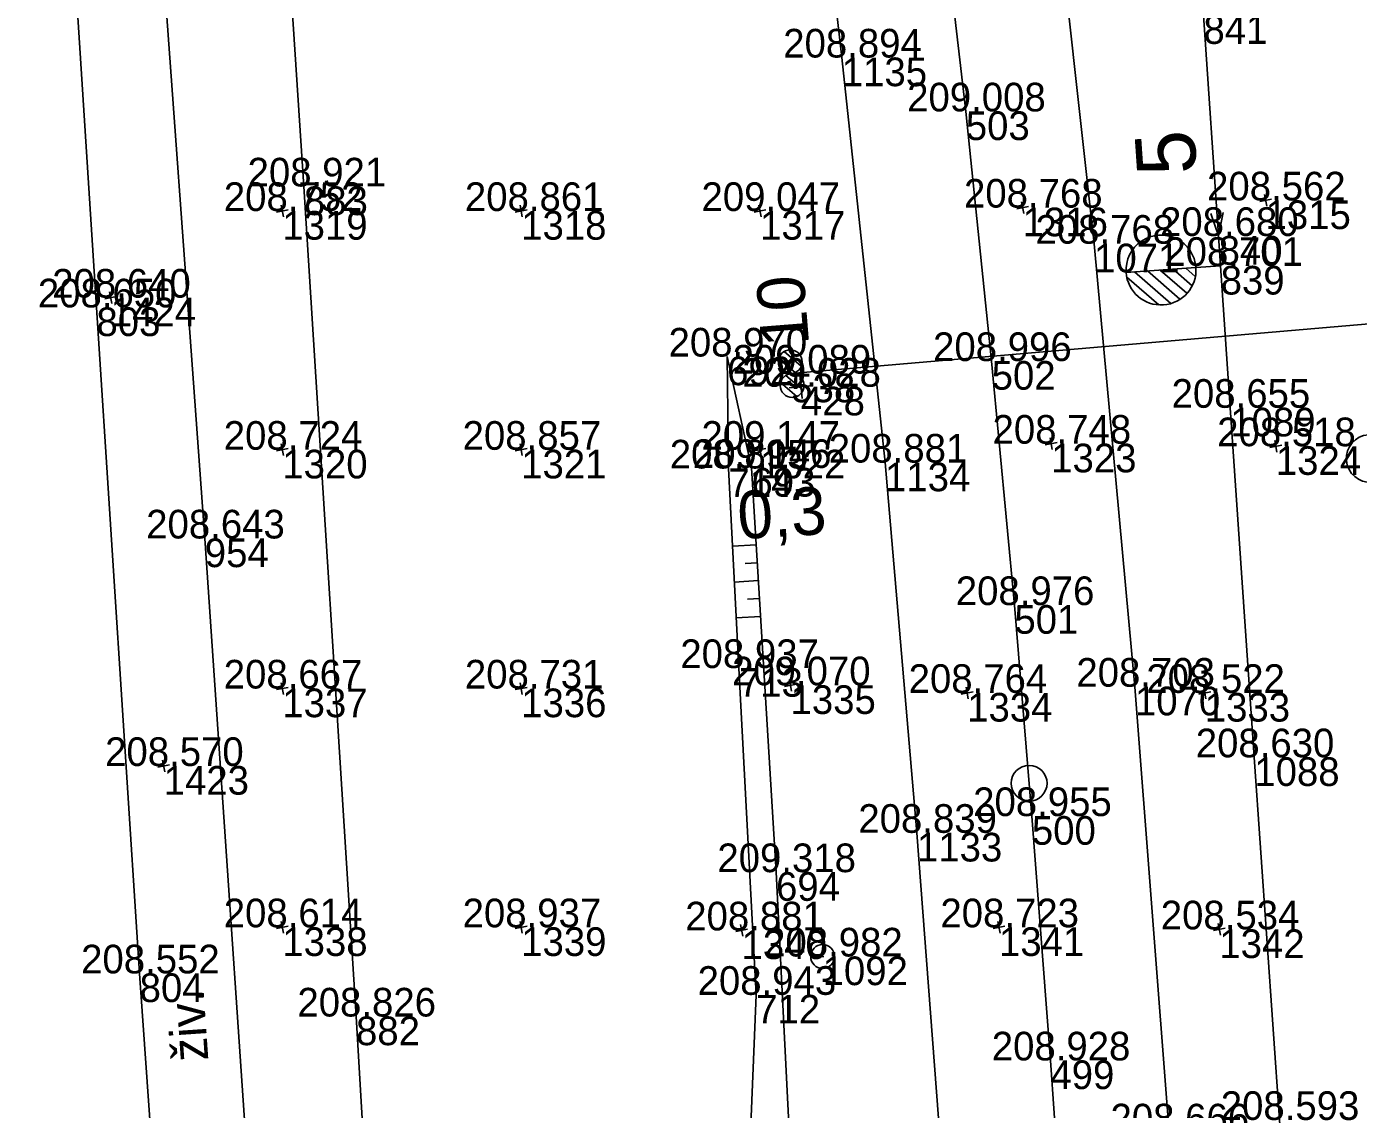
# Model space of a CAD drawing. Extents: x -556590 to -554855, y -1137918 to -1135717.
# Drawn here: x -554980.7 to -554925, y -1137547.6 to -1137502.3 of the extents above; entities that cross this region are included whole.
import ezdxf

# ---------------------------------------------------------------- set-up
doc = ezdxf.new("R2010")
doc.units = 0
for name, color, linetype in [('Vrstva 1', 7, 'Continuous'), ('Vrstva 11', 7, 'Continuous'), ('Vrstva 17', 7, 'Continuous'), ('Vrstva 2', 7, 'Continuous'), ('Vrstva 25', 7, 'Continuous'), ('Vrstva 48', 7, 'Continuous'), ('Vrstva 49', 7, 'Continuous'), ('Vrstva 50', 7, 'Continuous'), ('Vrstva 51', 7, 'Continuous'), ('Vrstva 60', 7, 'Continuous'), ('Vrstva 61', 7, 'Continuous'), ('Vrstva 7', 7, 'Continuous')]:
    doc.layers.add(name, color=color, linetype=linetype)

msp = doc.modelspace()

# ---------------------------------------------------------------- linework, layer by layer
at = {"layer": 'Vrstva 1'}
for points in [[(-554930.722, -1137512.299), (-554930.807, -1137511.047), (-554931.441, -1137501.801), (-554934.378, -1137485.457), (-554934.671, -1137483.835), (-554935.501, -1137479.164), (-554936.355, -1137474.435), (-554936.892, -1137471.514), (-554938.225, -1137465.1), (-554939.744, -1137458.762), (-554941.458, -1137452.768), (-554943.695, -1137445.816), (-554944.088, -1137444.424), (-554948.36, -1137432.476), (-554951.016, -1137421.428), (-554951.338, -1137420.215)], [(-554942.217, -1137552.225), (-554943.433, -1137536.043), (-554944.771, -1137520.537), (-554946.58, -1137503.573), (-554948.477, -1137486.97), (-554949.611, -1137475.733), (-554949.937, -1137471.915), (-554950.226, -1137467.76), (-554950.752, -1137458.813), (-554951.128, -1137449.046), (-554951.211, -1137447.293), (-554951.849, -1137430.695)], [(-554932.879, -1137548.591), (-554934.309, -1137529.922), (-554936.018, -1137511.369), (-554937.771, -1137495.487), (-554939.588, -1137481.331), (-554939.892, -1137478.9), (-554940.414, -1137475.34), (-554941.746, -1137466.838), (-554943.34, -1137457.593), (-554944.865, -1137449.343), (-554945.743, -1137444.846), (-554948.36, -1137432.476)], [(-554937.226, -1137554.403), (-554937.848, -1137545.575), (-554938.624, -1137535.342), (-554939.356, -1137526.505), (-554940.307, -1137516.284), (-554941.39, -1137505.829), (-554942.704, -1137494.524), (-554942.912, -1137492.836), (-554944.273, -1137482.301), (-554945.706, -1137471.902), (-554947.141, -1137461.927), (-554948.633, -1137451.962), (-554949.366, -1137447.123), (-554949.448, -1137446.58), (-554950.763, -1137437.821)], [(-554930.722, -1137512.299), (-554930.807, -1137511.047), (-554931.441, -1137501.801), (-554932.565, -1137485.239), (-554933.778, -1137466.731)], [(-554924.167, -1137608.122), (-554924.511, -1137603.151), (-554925.397, -1137590.18), (-554926.328, -1137576.586), (-554927.274, -1137562.665), (-554928.265, -1137548.068), (-554929.313, -1137532.88), (-554930.318, -1137518.241), (-554930.722, -1137512.299)]]:
    msp.add_lwpolyline(points, dxfattribs=at)
at = {"layer": 'Vrstva 11'}
for p, q in [((-554921.801, -1137514.491), (-554948.696, -1137516.81)), ((-554948.538, -1137516.768), (-554949.219, -1137516.187)), ((-554948.275, -1137516.499), (-554948.995, -1137515.886)), ((-554948.462, -1137517.767), (-554949.141, -1137517.188)), ((-554948.198, -1137517.5), (-554948.919, -1137516.884))]:
    msp.add_line(p, q, dxfattribs=at)
for centre in [(-554948.736, -1137516.312), (-554948.656, -1137517.308)]:
    msp.add_circle(centre, 0.5, dxfattribs=at)
at = {"layer": 'Vrstva 17'}
msp.add_lwpolyline([(-554963.62, -1137596.043), (-554964.424, -1137584.011), (-554965.915, -1137560.578), (-554966.915, -1137543.736), (-554969.095, -1137508.973), (-554971.191, -1137477.072)], dxfattribs=at)
at = {"layer": 'Vrstva 2'}
for p, q in [((-554934.679, -1137512.57), (-554931.758, -1137512.372)), ((-554931.759, -1137512.372), (-554930.722, -1137512.299)), ((-554934.679, -1137512.571), (-554934.679, -1137512.57)), ((-554933.315, -1137513.93), (-554934.649, -1137512.765)), ((-554932.804, -1137513.872), (-554934.323, -1137512.546)), ((-554932.425, -1137513.698), (-554933.787, -1137512.509)), ((-554932.133, -1137513.448), (-554933.25, -1137512.473)), ((-554931.916, -1137513.134), (-554932.714, -1137512.437)), ((-554931.783, -1137512.745), (-554932.177, -1137512.401))]:
    msp.add_line(p, q, dxfattribs=at)
for points in [[(-554930.722, -1137512.299), (-554930.807, -1137511.047), (-554931.441, -1137501.801), (-554932.565, -1137485.239)], [(-554931.132, -1137510.101), (-554930.807, -1137511.047), (-554930.616, -1137510.065)]]:
    msp.add_lwpolyline(points, dxfattribs=at)
for centre, radius, start, end in [((-554933.217, -1137512.47), 1.462, 3.8186, 184.2882), ((-554933.218, -1137512.471), 1.464, 183.9082, 3.869)]:
    msp.add_arc(centre, radius, start, end, dxfattribs=at)
at = {"layer": 'Vrstva 25'}
msp.add_arc((-554924.46, -1137520.366), 1, 94.4269, 274.4269, dxfattribs=at)
at = {"layer": 'Vrstva 48'}
for p, q in [((-554950.166, -1137523.983), (-554951.154, -1137524.043)), ((-554950.121, -1137524.732), (-554950.618, -1137524.762)), ((-554950.075, -1137525.481), (-554951.076, -1137525.541)), ((-554950.03, -1137526.229), (-554950.533, -1137526.26)), ((-554949.984, -1137526.978), (-554950.997, -1137527.039))]:
    msp.add_line(p, q, dxfattribs=at)
at = {"layer": 'Vrstva 49'}
for p, q in [((-554928.596, -1137509.511), (-554929.088, -1137509.605)), ((-554928.889, -1137509.312), (-554928.795, -1137509.804)), ((-554969.754, -1137509.953), (-554970.246, -1137510.047)), ((-554970.047, -1137509.754), (-554969.953, -1137510.246)), ((-554959.754, -1137509.953), (-554960.246, -1137510.047)), ((-554960.047, -1137509.754), (-554959.953, -1137510.246)), ((-554949.754, -1137509.953), (-554950.246, -1137510.047)), ((-554950.047, -1137509.754), (-554949.953, -1137510.246)), ((-554938.764, -1137509.811), (-554939.256, -1137509.905)), ((-554939.057, -1137509.612), (-554938.963, -1137510.104)), ((-554977.228, -1137513.382), (-554977.134, -1137513.874)), ((-554976.935, -1137513.581), (-554977.427, -1137513.675)), ((-554937.862, -1137519.499), (-554937.768, -1137519.991)), ((-554928.459, -1137519.605), (-554928.365, -1137520.097)), ((-554969.754, -1137519.953), (-554970.246, -1137520.047)), ((-554970.047, -1137519.754), (-554969.953, -1137520.246)), ((-554959.754, -1137519.953), (-554960.246, -1137520.047)), ((-554960.047, -1137519.754), (-554959.953, -1137520.246)), ((-554949.754, -1137519.953), (-554950.246, -1137520.047)), ((-554950.047, -1137519.754), (-554949.953, -1137520.246)), ((-554937.569, -1137519.698), (-554938.061, -1137519.792)), ((-554928.166, -1137519.804), (-554928.658, -1137519.898)), ((-554948.773, -1137529.619), (-554948.679, -1137530.111)), ((-554969.754, -1137529.953), (-554970.246, -1137530.047)), ((-554970.047, -1137529.754), (-554969.953, -1137530.246)), ((-554959.754, -1137529.953), (-554960.246, -1137530.047)), ((-554960.047, -1137529.754), (-554959.953, -1137530.246)), ((-554948.48, -1137529.818), (-554948.972, -1137529.912)), ((-554941.085, -1137530.136), (-554941.577, -1137530.23)), ((-554941.378, -1137529.937), (-554941.284, -1137530.429)), ((-554931.139, -1137530.136), (-554931.631, -1137530.23)), ((-554931.432, -1137529.937), (-554931.338, -1137530.429)), ((-554975.012, -1137532.998), (-554974.918, -1137533.49)), ((-554974.719, -1137533.197), (-554975.211, -1137533.291)), ((-554969.754, -1137539.953), (-554970.246, -1137540.047)), ((-554970.047, -1137539.754), (-554969.953, -1137540.246)), ((-554959.754, -1137539.953), (-554960.246, -1137540.047)), ((-554960.047, -1137539.754), (-554959.953, -1137540.246)), ((-554950.53, -1137540.083), (-554951.022, -1137540.177)), ((-554950.823, -1137539.884), (-554950.729, -1137540.376)), ((-554939.754, -1137539.953), (-554940.246, -1137540.047)), ((-554940.047, -1137539.754), (-554939.953, -1137540.246)), ((-554930.531, -1137540.04), (-554931.023, -1137540.134)), ((-554930.824, -1137539.841), (-554930.73, -1137540.333))]:
    msp.add_line(p, q, dxfattribs=at)
for points in [[(-554951.38, -1137516.096), (-554950.362, -1137520.761), (-554949.334, -1137537.69), (-554948.595, -1137552.125), (-554948.14, -1137568.191), (-554946.72, -1137585.029), (-554946.477, -1137591.556), (-554947.039, -1137593.937), (-554947.027, -1137596.272), (-554946.152, -1137601.334), (-554945.152, -1137610.021), (-554945.058, -1137616.778), (-554945.247, -1137625.395)], [(-554945.247, -1137625.395), (-554946.746, -1137619.421), (-554947.672, -1137609.573), (-554948.428, -1137599.781), (-554948.83, -1137593.698), (-554949.629, -1137579.724), (-554951.035, -1137566.737), (-554950.648, -1137554.742), (-554950.163, -1137542.828), (-554950.887, -1137529.142), (-554951.325, -1137520.784), (-554951.38, -1137516.096)]]:
    msp.add_lwpolyline(points, dxfattribs=at)
at = {"layer": 'Vrstva 50'}
msp.add_line((-554947.433, -1137541.222), (-554947.333, -1137541.222), dxfattribs=at)
msp.add_circle((-554947.383, -1137541.222), 0.5, dxfattribs=at)
at = {"layer": 'Vrstva 51'}
for points in [[(-554976.695, -1137437.545), (-554977.147, -1137449.324), (-554977.521, -1137460.608), (-554976.979, -1137471.607), (-554976.567, -1137477.608), (-554975.438, -1137493.598), (-554973.245, -1137523.715), (-554970.78, -1137559.924)], [(-554976.027, -1137608.118), (-554973.798, -1137605.332), (-554972.683, -1137602.879), (-554972.003, -1137600.068), (-554972.088, -1137595.595), (-554973.123, -1137583.295), (-554974.615, -1137561.273), (-554975.973, -1137541.93), (-554977.781, -1137514.038), (-554980.067, -1137478.381), (-554980.702, -1137463.612), (-554980.699, -1137450.714), (-554980.221, -1137439.24)]]:
    msp.add_lwpolyline(points, dxfattribs=at)
at = {"layer": 'Vrstva 60'}
for p, q in [((-554946.58, -1137503.573), (-554946.58, -1137503.573)), ((-554941.39, -1137505.829), (-554941.39, -1137505.829)), ((-554969.095, -1137508.973), (-554969.095, -1137508.973)), ((-554928.842, -1137509.558), (-554928.842, -1137509.558)), ((-554970, -1137510), (-554970, -1137510)), ((-554960, -1137510), (-554960, -1137510)), ((-554950, -1137510), (-554950, -1137510)), ((-554939.01, -1137509.858), (-554939.01, -1137509.858)), ((-554930.807, -1137511.047), (-554930.807, -1137511.047)), ((-554936.018, -1137511.369), (-554936.018, -1137511.369)), ((-554930.722, -1137512.299), (-554930.722, -1137512.299)), ((-554977.781, -1137514.038), (-554977.781, -1137514.038)), ((-554977.181, -1137513.628), (-554977.181, -1137513.628)), ((-554951.38, -1137516.096), (-554951.38, -1137516.096)), ((-554940.307, -1137516.284), (-554940.307, -1137516.284)), ((-554948.696, -1137516.81), (-554948.696, -1137516.81)), ((-554948.29, -1137517.36), (-554948.29, -1137517.36)), ((-554930.318, -1137518.241), (-554930.318, -1137518.241)), ((-554970, -1137520), (-554970, -1137520)), ((-554960, -1137520), (-554960, -1137520)), ((-554950, -1137520), (-554950, -1137520)), ((-554937.815, -1137519.745), (-554937.815, -1137519.745)), ((-554928.412, -1137519.851), (-554928.412, -1137519.851)), ((-554944.771, -1137520.537), (-554944.771, -1137520.537)), ((-554951.325, -1137520.784), (-554951.325, -1137520.784)), ((-554950.362, -1137520.761), (-554950.362, -1137520.761)), ((-554973.245, -1137523.715), (-554973.245, -1137523.715)), ((-554939.356, -1137526.505), (-554939.356, -1137526.505)), ((-554950.887, -1137529.142), (-554950.887, -1137529.142)), ((-554970, -1137530), (-554970, -1137530)), ((-554960, -1137530), (-554960, -1137530)), ((-554948.726, -1137529.865), (-554948.726, -1137529.865)), ((-554941.331, -1137530.183), (-554941.331, -1137530.183)), ((-554934.309, -1137529.922), (-554934.309, -1137529.922)), ((-554931.385, -1137530.183), (-554931.385, -1137530.183)), ((-554929.313, -1137532.88), (-554929.313, -1137532.88)), ((-554974.965, -1137533.244), (-554974.965, -1137533.244)), ((-554938.624, -1137535.342), (-554938.624, -1137535.342)), ((-554943.433, -1137536.043), (-554943.433, -1137536.043)), ((-554949.334, -1137537.69), (-554949.334, -1137537.69)), ((-554970, -1137540), (-554970, -1137540)), ((-554960, -1137540), (-554960, -1137540)), ((-554950.776, -1137540.13), (-554950.776, -1137540.13)), ((-554940, -1137540), (-554940, -1137540)), ((-554930.777, -1137540.087), (-554930.777, -1137540.087)), ((-554947.383, -1137541.222), (-554947.383, -1137541.222)), ((-554975.973, -1137541.93), (-554975.973, -1137541.93)), ((-554950.163, -1137542.828), (-554950.163, -1137542.828)), ((-554966.915, -1137543.736), (-554966.915, -1137543.736)), ((-554937.848, -1137545.575), (-554937.848, -1137545.575))]:
    msp.add_line(p, q, dxfattribs=at)
at = {"layer": 'Vrstva 7'}
for p, q in [((-554947.792, -1137517.314), (-554948.788, -1137517.406)), ((-554948.336, -1137516.862), (-554948.244, -1137517.858))]:
    msp.add_line(p, q, dxfattribs=at)
msp.add_circle((-554938.738, -1137533.968), 0.75, dxfattribs=at)

# ---------------------------------------------------------------- texts
at = {"layer": 'Vrstva 11'}
msp.add_text('10', height=2, rotation=94.5316, dxfattribs=at).set_placement((-554947.945, -1137515.596))
at = {"layer": 'Vrstva 2'}
msp.add_text('5', height=2.5, rotation=93.8886, dxfattribs=at).set_placement((-554931.711, -1137508.41))
at = {"layer": 'Vrstva 48'}
msp.add_text('0,3', height=2, rotation=3.475, dxfattribs=at).set_placement((-554950.887, -1137523.747))
at = {"layer": 'Vrstva 51'}
msp.add_text('živ.', height=1.5, rotation=93.8945, dxfattribs=at).set_placement((-554973.094, -1137545.565))
at = {"layer": 'Vrstva 60'}
for s, p in [('841', (-554931.441, -1137503.001)), ('1135', (-554946.58, -1137504.773)), ('503', (-554941.39, -1137507.029)), ('883', (-554969.095, -1137510.173)), ('1315', (-554928.842, -1137510.758)), ('1319', (-554970, -1137511.2)), ('1318', (-554960, -1137511.2)), ('1317', (-554950, -1137511.2)), ('1316', (-554939.01, -1137511.058)), ('840', (-554930.807, -1137512.247)), ('1071', (-554936.018, -1137512.569)), ('839', (-554930.722, -1137513.499)), ('803', (-554977.781, -1137515.238)), ('1424', (-554977.181, -1137514.828)), ('692', (-554951.38, -1137517.296)), ('502', (-554940.307, -1137517.484)), ('538', (-554948.696, -1137518.01)), ('428', (-554948.29, -1137518.56)), ('1089', (-554930.318, -1137519.441)), ('1320', (-554970, -1137521.2)), ('1321', (-554960, -1137521.2)), ('1322', (-554950, -1137521.2)), ('1323', (-554937.815, -1137520.945)), ('1324', (-554928.412, -1137521.051)), ('693', (-554950.362, -1137521.961)), ('1134', (-554944.771, -1137521.737)), ('714', (-554951.325, -1137521.984)), ('954', (-554973.245, -1137524.915)), ('501', (-554939.356, -1137527.705)), ('713', (-554950.887, -1137530.342)), ('1337', (-554970, -1137531.2)), ('1336', (-554960, -1137531.2)), ('1335', (-554948.726, -1137531.065)), ('1334', (-554941.331, -1137531.383)), ('1070', (-554934.309, -1137531.122)), ('1333', (-554931.385, -1137531.383)), ('1088', (-554929.313, -1137534.08)), ('1423', (-554974.965, -1137534.444)), ('500', (-554938.624, -1137536.542)), ('1133', (-554943.433, -1137537.243)), ('694', (-554949.334, -1137538.89)), ('1338', (-554970, -1137541.2)), ('1339', (-554960, -1137541.2)), ('1340', (-554950.776, -1137541.33)), ('1341', (-554940, -1137541.2)), ('1342', (-554930.777, -1137541.287)), ('1092', (-554947.383, -1137542.422)), ('804', (-554975.973, -1137543.13)), ('712', (-554950.163, -1137544.028)), ('882', (-554966.915, -1137544.936)), ('499', (-554937.848, -1137546.775))]:
    msp.add_text(s, height=1.2, dxfattribs=at).set_placement(p)
at = {"layer": 'Vrstva 61'}
for s, p in [('208.894', (-554949.031, -1137503.573)), ('209.008', (-554943.844, -1137505.829)), ('208.921', (-554971.452, -1137508.973)), ('208.562', (-554931.29, -1137509.558)), ('208.752', (-554972.448, -1137510)), ('208.861', (-554962.357, -1137510)), ('209.047', (-554952.452, -1137510)), ('208.768', (-554941.464, -1137509.858)), ('208.768', (-554938.472, -1137511.369)), ('208.680', (-554933.258, -1137511.047)), ('208.701', (-554933.079, -1137512.299)), ('208.650', (-554980.232, -1137514.038)), ('208.640', (-554979.632, -1137513.628)), ('208.970', (-554953.831, -1137516.096)), ('208.996', (-554942.759, -1137516.284)), ('209.089', (-554951.15, -1137516.81)), ('209.028', (-554950.744, -1137517.36)), ('208.655', (-554932.774, -1137518.241)), ('208.724', (-554972.451, -1137520)), ('208.857', (-554962.452, -1137520)), ('209.147', (-554952.452, -1137520)), ('208.748', (-554940.269, -1137519.745)), ('208.518', (-554930.866, -1137519.851)), ('208.895', (-554953.781, -1137520.784)), ('209.146', (-554952.814, -1137520.761)), ('208.881', (-554947.128, -1137520.537)), ('208.643', (-554975.697, -1137523.715)), ('208.976', (-554941.808, -1137526.505)), ('208.937', (-554953.339, -1137529.142)), ('208.667', (-554972.452, -1137530)), ('208.731', (-554962.357, -1137530)), ('209.070', (-554951.177, -1137529.865)), ('208.764', (-554943.782, -1137530.183)), ('208.703', (-554936.761, -1137529.922)), ('208.522', (-554933.833, -1137530.183)), ('208.630', (-554931.764, -1137532.88)), ('208.570', (-554977.416, -1137533.244)), ('208.955', (-554941.08, -1137535.342)), ('208.839', (-554945.887, -1137536.043)), ('209.318', (-554951.788, -1137537.69)), ('208.614', (-554972.451, -1137540)), ('208.937', (-554962.452, -1137540)), ('208.881', (-554953.133, -1137540.13)), ('208.723', (-554942.452, -1137540)), ('208.534', (-554933.228, -1137540.087)), ('208.982', (-554949.831, -1137541.222)), ('208.552', (-554978.421, -1137541.93)), ('208.943', (-554952.615, -1137542.828)), ('208.826', (-554969.367, -1137543.736)), ('208.928', (-554940.302, -1137545.575)), ('208.593', (-554930.717, -1137548.068)), ('208.666', (-554935.331, -1137548.591))]:
    msp.add_text(s, height=1.2, dxfattribs=at).set_placement(p)

doc.saveas('drawing.dxf')
